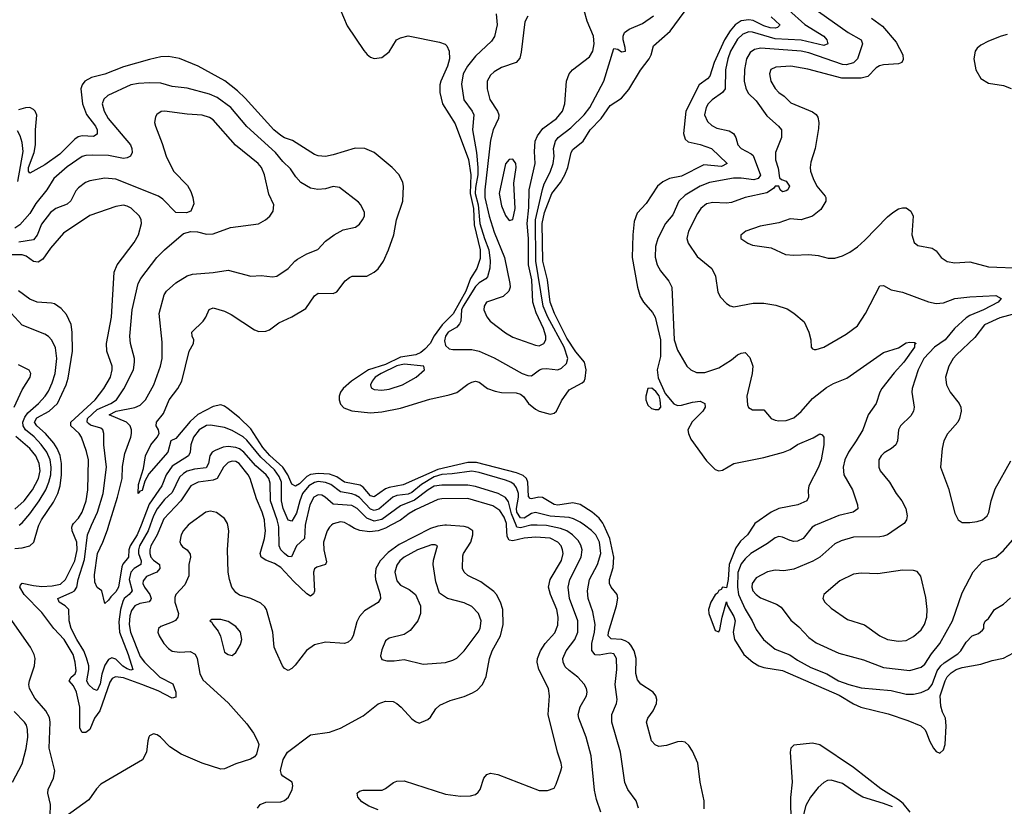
# Model space of a CAD drawing. Header units: inches. Extents: x 1173000 to 1307049, y 522583 to 678455.
# Tile 479 of 617: x 1234176 to 1239435, y 618501 to 622698. Entities that reach past the tile are written whole.
import ezdxf

# ---------------------------------------------------------------- set-up
doc = ezdxf.new("R2010")
doc.units = ezdxf.units.IN
doc.header["$MEASUREMENT"] = 0
doc.layers.add('B2631', color=7, linetype='Continuous')
doc.layers.add('B2632', color=7, linetype='Continuous')

msp = doc.modelspace()

# ---------------------------------------------------------------- linework, layer by layer
at = {"layer": 'B2631', "color": 5}
for points, elevation in [([(1234150, 619875.5), (1234190, 619879.6), (1234230, 619891), (1234251.4, 619910), (1234274.6, 619990), (1234278.9, 620000)], 920), ([(1234932, 620000), (1234911, 619950), (1234876.8, 619890), (1234871, 619870), (1234870.7, 619850), (1234876.9, 619830), (1234890, 619814.3), (1234922.1, 619790), (1234924.9, 619770), (1234908.1, 619750), (1234852.4, 619727.6), (1234836, 619704), (1234834.5, 619690), (1234842.1, 619670), (1234870.9, 619630), (1234878.6, 619610), (1234876.6, 619603.4), (1234867.7, 619592.3), (1234816.8, 619583.2), (1234791.3, 619570), (1234773.9, 619546.1), (1234763.6, 619516.4), (1234760.4, 619470), (1234767.4, 619430), (1234819.6, 619299.6), (1234842.9, 619270), (1234925.3, 619190), (1234993.2, 619153.2), (1235009.6, 619110.4), (1235010, 619083), (1234990, 619076.9), (1234916.3, 619116.3), (1234828.4, 619150), (1234730, 619186.9), (1234688.3, 619191.7), (1234670, 619183.1), (1234657.3, 619162.7), (1234604, 619010), (1234576.2, 618970), (1234550.1, 618910), (1234530, 618894.7), (1234510, 618893.8), (1234497.7, 618917.7), (1234497.8, 619030), (1234479.9, 619110), (1234462.8, 619142.8), (1234439.8, 619170), (1234450.8, 619190), (1234472.9, 619207.1), (1234477.1, 619222.9), (1234472.8, 619270), (1234461.2, 619310), (1234414.1, 619390), (1234358.7, 619450), (1234295.1, 619535.1), (1234199.4, 619630), (1234177.6, 619670), (1234179.6, 619680.4), (1234190, 619691.7), (1234250, 619678.2), (1234294.1, 619674.1), (1234350, 619677), (1234393.3, 619686.7), (1234420.3, 619710), (1234471, 619810), (1234482.2, 619870), (1234481.5, 619910), (1234456.6, 619970), (1234454.3, 619990), (1234458.9, 620000)], 880), ([(1234872.8, 620000), (1234862.4, 619970), (1234816.6, 619890), (1234810.1, 619870), (1234810.3, 619850), (1234824.3, 619810), (1234823.3, 619790), (1234786.7, 619770), (1234769.7, 619750), (1234760.6, 619710), (1234776.8, 619650), (1234760.1, 619630), (1234734.4, 619610), (1234726.1, 619593.9), (1234713.9, 619550), (1234705.4, 619485.4), (1234708.8, 619430), (1234755.1, 619310), (1234779.6, 619230), (1234770, 619226.9), (1234750, 619233.5), (1234727.5, 619247.5), (1234690, 619286.1), (1234667.5, 619292.5), (1234650, 619284.8), (1234630, 619253.3), (1234615, 619205), (1234606.5, 619153.5), (1234590, 619117.8), (1234570, 619125.8), (1234544.2, 619150), (1234534.7, 619170), (1234545.5, 619230), (1234544.9, 619250), (1234533.6, 619293.6), (1234519, 619330), (1234480.5, 619390), (1234450.4, 619450), (1234439.8, 619490), (1234437.7, 619550), (1234418.2, 619570), (1234386.6, 619590), (1234379.7, 619610), (1234457.1, 619642.9), (1234469.4, 619650.6), (1234481.2, 619670), (1234488.4, 619710), (1234522.9, 619817.1), (1234538.2, 619950), (1234560.2, 620000)], 860), ([(1235076.2, 620000), (1235050, 619973.1), (1235037.6, 619950), (1235031.6, 619911.6), (1235036.8, 619896.8), (1235045.5, 619885.5), (1235070, 619869.5), (1235086, 619846), (1235088.2, 619830), (1235079.2, 619790), (1235080.1, 619730), (1235057.9, 619682.1), (1235010.8, 619630), (1235005.4, 619614.6), (1235005.2, 619590), (1235024.4, 619530), (1235020.8, 619510), (1235007.3, 619492.7), (1234990, 619482.3), (1234930, 619460.9), (1234917.4, 619450), (1234914.6, 619430), (1234920.4, 619410), (1234945.4, 619370), (1234970, 619342.9), (1234990, 619328.7), (1235030, 619322.2), (1235086.8, 619326.8), (1235112.3, 619312.3), (1235123.1, 619290), (1235137.8, 619210), (1235154.8, 619174.8), (1235290, 619052.7), (1235390, 618940.9), (1235423.9, 618890), (1235446.3, 618850), (1235452.4, 618830), (1235440.5, 618779.5), (1235430, 618764), (1235408.4, 618751.6), (1235330, 618726.9), (1235270, 618701.1), (1235250, 618698.3), (1235150, 618730.8), (1235038, 618778), (1234978.7, 618818.7), (1234927.3, 618870), (1234910, 618882), (1234890, 618887.6), (1234870, 618877), (1234865.7, 618870), (1234859.6, 618850), (1234853.6, 618790), (1234832.2, 618747.8), (1234610, 618618.7), (1234585.7, 618594.3), (1234545.1, 618534.9), (1234416.8, 618443.2)], 920), ([(1234824, 620000), (1234804.3, 619950), (1234766.3, 619890), (1234759.3, 619870), (1234757.4, 619830), (1234727.3, 619792.7), (1234722, 619778), (1234703.5, 619670), (1234690, 619645.3), (1234661.9, 619618.1), (1234650, 619599.8), (1234630, 619583.6), (1234614, 619650), (1234590, 619667.8), (1234576.9, 619696.9), (1234575.6, 619735.6), (1234592.2, 619850), (1234620.8, 619910), (1234644.7, 619975.3), (1234652.3, 620000)], 840), ([(1236446, 620000), (1236410, 619995.9), (1236370, 619982.1), (1236202.7, 619897.3), (1236144.3, 619855.7), (1236100.7, 619810), (1236078.7, 619770), (1236073.9, 619730), (1236076.1, 619710), (1236102, 619630), (1236102.8, 619610), (1236091.4, 619588.6), (1236016.8, 619543.2), (1235990, 619513.3), (1235975.8, 619484.2), (1235957.8, 619410), (1235946.7, 619390), (1235930, 619376.5), (1235910, 619369), (1235810, 619376.7), (1235750, 619361.4), (1235708.3, 619331.7), (1235646.5, 619253.5), (1235630, 619236), (1235610, 619225.7), (1235590, 619235.1), (1235578.8, 619250), (1235545, 619325), (1235535.9, 619350), (1235527.3, 619430), (1235493.3, 619550), (1235485.1, 619565.1), (1235463.7, 619583.7), (1235411.3, 619610), (1235350, 619626.5), (1235330, 619640.6), (1235309.4, 619670), (1235296.5, 619710), (1235289.9, 619750), (1235286, 619870), (1235293.3, 619970), (1235287.5, 620000)], 920), ([(1235446, 618490), (1235461.2, 618510), (1235490, 618523.1), (1235570, 618524.9), (1235590, 618531.8), (1235611.1, 618550), (1235630.9, 618590), (1235634.2, 618610), (1235630.9, 618630), (1235582.1, 618662.1), (1235574.8, 618670), (1235568.8, 618691.2), (1235583.6, 618750), (1235606, 618790), (1235730, 618881.7), (1235830, 618896.3), (1235890, 618917.5), (1236010, 618984.1), (1236090, 619047.6), (1236130, 619061.9), (1236170, 619059.5), (1236190, 619049.3), (1236213.4, 619030), (1236270, 618967.4), (1236290, 618952.2), (1236310, 618944.9), (1236355.5, 618964.5), (1236370, 618976.3), (1236398.9, 619021.1), (1236420.3, 619039.7), (1236474.7, 619065.3), (1236550, 619087.3), (1236594.1, 619105.9), (1236619, 619121), (1236648.4, 619150), (1236666.9, 619193.1), (1236684.5, 619290), (1236700.2, 619330), (1236743.4, 619410), (1236758.6, 619470), (1236756.5, 619550), (1236744.2, 619590), (1236722.2, 619630), (1236707.4, 619647.4), (1236638.2, 619698.2), (1236570, 619731.4), (1236549.9, 619750), (1236540.6, 619770), (1236542.1, 619837.9), (1236545.8, 619850), (1236586, 619910), (1236596.8, 619950), (1236595.3, 619970), (1236570, 619989), (1236550, 619993.2), (1236456.3, 620000)], 920), ([(1235841.6, 620000), (1235831.1, 619990), (1235819, 619970), (1235799, 619910), (1235800.5, 619870), (1235814.4, 619805.6), (1235808.4, 619790), (1235763.6, 619776.4), (1235750, 619767), (1235744.3, 619750), (1235750.6, 619649.4), (1235745.4, 619634.6), (1235730, 619621.5), (1235710, 619634.9), (1235640.2, 619700.2), (1235570, 619774.9), (1235536.7, 619796.7), (1235490, 619814.6), (1235466.4, 619830), (1235459.6, 619850), (1235483.7, 619930), (1235488.7, 619970), (1235485.6, 620000)], 880), ([(1235701.4, 620000), (1235696.4, 619930), (1235655.1, 619890), (1235628.5, 619831.5), (1235610, 619834.1), (1235590, 619849.1), (1235571.3, 619870), (1235561.5, 619890), (1235559.5, 619990), (1235557.6, 620000)], 860), ([(1236158.7, 620000), (1236130, 619985.1), (1236089.9, 619969.9), (1236044.4, 619964.4), (1235991.8, 619971.8), (1235963.4, 619983.4), (1235935.6, 620000)], 880), ([(1236090, 618481.3), (1236040.7, 618500.7), (1236003.6, 618523.6), (1235981.3, 618550), (1235979.2, 618570), (1235990, 618581.6), (1236010, 618586.5), (1236112.5, 618587.5), (1236130, 618595.2), (1236172.7, 618627.3), (1236190, 618634), (1236230, 618636.6), (1236450, 618564.8), (1236530, 618555), (1236583.5, 618556.5), (1236610, 618564.1), (1236624.8, 618575.2), (1236635.6, 618590), (1236654.8, 618650), (1236670, 618671), (1236690, 618678.2), (1236730, 618670.2), (1236950, 618584.4), (1236995.5, 618584.5), (1237030, 618598), (1237041.5, 618618.5), (1237065.6, 618690), (1237070.7, 618710), (1237068.7, 618730), (1237047.8, 618790), (1236999.1, 618990), (1237005.7, 619090), (1237000.3, 619130), (1236947.8, 619230), (1236939.2, 619270), (1236941.6, 619290), (1236957, 619330), (1236982.9, 619370), (1237033.7, 619426.3), (1237050, 619468), (1237052.3, 619510), (1237045.1, 619550), (1237010.4, 619630), (1237000.7, 619670), (1237008.8, 619711.2), (1237070, 619813.1), (1237078.6, 619850), (1237075.7, 619870), (1237067.1, 619890), (1237050.5, 619910), (1237010, 619930.6), (1236930, 619937.2), (1236870, 619930.6), (1236810, 619917.5), (1236790, 619920.9), (1236779.6, 619939.6), (1236776.3, 620000)], 880), ([(1236905.6, 620000), (1236850, 619987.2), (1236830.5, 619990.5), (1236826.7, 620000)], 860), ([(1237279.8, 618470), (1237256.5, 618536.5), (1237246.1, 618586.1), (1237228.1, 618770), (1237200.7, 618870), (1237161.8, 618970), (1237159.4, 618990), (1237168.6, 619031.4), (1237202.5, 619090), (1237206, 619110), (1237202.8, 619130), (1237190, 619152.6), (1237156.8, 619190), (1237110, 619224.6), (1237090, 619245.6), (1237078.4, 619270), (1237076.1, 619290), (1237094.9, 619330), (1237141, 619390), (1237156.2, 619430), (1237156, 619490), (1237113.2, 619610), (1237105.4, 619670), (1237114.4, 619710), (1237175.2, 619830), (1237179.3, 619870), (1237173.5, 619893.5), (1237159.2, 619919.2), (1237129.2, 619950), (1237097.8, 619970), (1237063.6, 619983.6), (1236990, 619998.3), (1236940.2, 620000)], 860), ([(1237481.5, 618490), (1237467.6, 618530), (1237423.1, 618590), (1237407.4, 618627.4), (1237384, 618790), (1237339, 618950), (1237338.4, 618990), (1237364.1, 619050), (1237367.1, 619070), (1237356.3, 619150), (1237365.4, 619230), (1237363.8, 619290), (1237350, 619313.3), (1237330, 619318.3), (1237270, 619306.5), (1237250, 619309.1), (1237232.1, 619332.1), (1237231.6, 619370), (1237246.2, 619430), (1237250.3, 619470.3), (1237237.6, 619537.6), (1237212.5, 619610), (1237208.3, 619650), (1237218.3, 619710), (1237261.7, 619790), (1237278.9, 619850), (1237272.5, 619910), (1237252.5, 619950), (1237230, 619973.2), (1237192.5, 620000)], 840), ([(1237832.4, 618487.6), (1237831.9, 618530), (1237809.4, 618629.4), (1237797.2, 618730), (1237770, 618794.3), (1237750, 618824.4), (1237730, 618842), (1237710, 618847), (1237690, 618844.8), (1237630, 618825.2), (1237590, 618820.3), (1237569.1, 618829.1), (1237550.9, 618850), (1237523.1, 618950), (1237531.1, 618970), (1237559.8, 619010), (1237577.2, 619050), (1237578.8, 619070), (1237574.2, 619090), (1237559.8, 619110), (1237492.6, 619152.6), (1237475.2, 619175.2), (1237467.3, 619210), (1237468, 619290), (1237457, 619330), (1237440.2, 619360.2), (1237430, 619372.2), (1237410, 619384.1), (1237389.3, 619390.7), (1237335.1, 619395.1), (1237319.4, 619410), (1237320.7, 619430), (1237362.9, 619570), (1237370.7, 619610.7), (1237366.9, 619630), (1237334.5, 619670), (1237326.3, 619690), (1237326.4, 619710), (1237345.1, 619774.9), (1237349.3, 619830), (1237328.6, 619930), (1237296.3, 620000)], 820), ([(1238096, 620000), (1238062.7, 619950), (1238025.3, 619914.7), (1238000.7, 619879.3), (1237965.1, 619790), (1237959.8, 619710), (1237950, 619666), (1237930, 619669.3), (1237923.2, 619656.8), (1237910, 619652.5), (1237902.1, 619637.9), (1237890, 619628.6), (1237866.9, 619590), (1237854.2, 619550), (1237856.5, 619530), (1237890, 619438.8), (1237910, 619431.3), (1237915.6, 619444.4), (1237927, 619510), (1237950, 619591), (1237953.7, 619573.7), (1237990, 619513.7), (1237997.6, 619490), (1237986.5, 619430), (1237993.2, 619390), (1238042.6, 619310), (1238091.9, 619270), (1238124, 619250), (1238150, 619241.4), (1238250, 619224.4), (1238553.2, 619093.2), (1238630, 619047.5), (1238668, 619030), (1238814.5, 618994.5), (1238919.3, 618959.3), (1238988.2, 618930), (1239010.2, 618910.2), (1239017.6, 618897.6), (1239035.2, 618850), (1239056.5, 618810), (1239070, 618792.4), (1239090, 618783.7), (1239110, 618802), (1239118.4, 618830), (1239124.5, 618930), (1239120.7, 618970), (1239103.7, 619003.7), (1239095.2, 619035.2), (1239092.6, 619090), (1239119.3, 619170), (1239130, 619190.6), (1239150, 619212.7), (1239178, 619230), (1239210, 619241.5), (1239310, 619259.5), (1239370, 619278.5), (1239430, 619291), (1239510, 619333.7)], 820), ([(1238426.1, 620000), (1238409.1, 619990), (1238359.5, 619930), (1238330, 619916.1), (1238310, 619914), (1238290, 619918.2), (1238250, 619937.4), (1238230, 619939.8), (1238210, 619933.6), (1238170, 619903.1), (1238080.7, 619850), (1238050, 619821.4), (1238030, 619794.3), (1238012.2, 619747.8), (1238009.2, 619669.2), (1238014.8, 619630), (1238050, 619551.9), (1238087.9, 619490), (1238110, 619443.6), (1238149.3, 619390), (1238210, 619339), (1238288.8, 619308.8), (1238330, 619279.7), (1238400.7, 619240.7), (1238487, 619207), (1238548.2, 619170), (1238604.9, 619150), (1238670, 619132.1), (1238830, 619119.2), (1238910, 619098.5), (1238950, 619099.4), (1238990, 619107.8), (1239030, 619126.3), (1239050, 619150.2), (1239076.6, 619223.4), (1239095.4, 619250), (1239113.4, 619266.6), (1239186.3, 619313.7), (1239202.3, 619330), (1239230, 619376.5), (1239263.5, 619410), (1239296.5, 619423.5), (1239318.8, 619441.2), (1239325.1, 619450), (1239325, 619470), (1239331.8, 619488.2), (1239350, 619503.6), (1239381.4, 619550), (1239430, 619579.6), (1239467.3, 619612.7)], 840), ([(1238885.4, 620000), (1238810.5, 619950), (1238790, 619942.7), (1238770, 619938.7), (1238630, 619936.8), (1238562.5, 619917.5), (1238530, 619902), (1238450, 619830.6), (1238411.2, 619808.8), (1238310, 619765.5), (1238257.6, 619757.6), (1238210, 619760.2), (1238170, 619752.6), (1238110, 619719.8), (1238087.2, 619690), (1238085.5, 619670), (1238090.9, 619650.9), (1238109.1, 619630), (1238133.1, 619613.1), (1238218.6, 619578.6), (1238243.7, 619563.7), (1238294.4, 619494.4), (1238337.7, 619457.7), (1238390, 619402), (1238430, 619372.7), (1238550, 619317.3), (1238681.8, 619281.8), (1238790, 619241.3), (1238930, 619225.3), (1238990, 619242.7), (1239010, 619259.4), (1239045.3, 619314.7), (1239090.3, 619369.7), (1239158.1, 619490), (1239210, 619640.5), (1239268, 619752), (1239315.5, 619804.5), (1239330, 619812.7), (1239390, 619830.2), (1239430, 619864.9), (1239502.8, 619950)], 860), ([(1234338.6, 618450), (1234340.6, 618510), (1234326.8, 618570), (1234327.6, 618590), (1234356.3, 618650), (1234363.9, 618690), (1234333.9, 618810), (1234339.2, 618950), (1234334.6, 618974.6), (1234316.5, 619010), (1234257.3, 619077.3), (1234228.1, 619130), (1234224.7, 619150), (1234228.2, 619170), (1234255.3, 619250), (1234257.9, 619290), (1234253.4, 619310), (1234234, 619350), (1234099.9, 619539.9)], 920), ([(1234138.5, 618630), (1234190, 618727.7), (1234211.4, 618808.6), (1234219.3, 618870), (1234218.6, 618910), (1234212.7, 618932.7), (1234201.8, 618950), (1234147, 619007)], 940), ([(1238932.4, 618470), (1238894.7, 618514.7), (1238870, 618535.7), (1238774.4, 618594.4), (1238630, 618707.1), (1238450, 618829), (1238410, 618837.4), (1238310, 618826), (1238294, 618810), (1238290.2, 618790), (1238301.3, 618630), (1238293.1, 618546.9), (1238294.1, 618410)], 820), ([(1238836.9, 618496.9), (1238790, 618515.9), (1238678.2, 618550), (1238642.9, 618570), (1238570, 618623), (1238510, 618640.7), (1238490, 618638.4), (1238470, 618627.7), (1238439.8, 618600.2), (1238399, 618550), (1238375.3, 618504.7), (1238361, 618450)], 840)]:
    msp.add_lwpolyline(points, dxfattribs=dict(at, elevation=elevation))
for points, elevation in [([(1236395.8, 619895.8), (1236375.2, 619895.2), (1236301.1, 619870), (1236230, 619829.9), (1236206, 619810), (1236190, 619788.2), (1236179.4, 619750), (1236190, 619704.4), (1236210, 619681.1), (1236256.9, 619656.9), (1236290.6, 619630), (1236316.3, 619570), (1236316.4, 619530), (1236301.6, 619490), (1236262, 619438), (1236230, 619417.6), (1236150, 619397.6), (1236130, 619382.7), (1236110, 619335.3), (1236103.8, 619303.8), (1236110, 619284.7), (1236137.3, 619277.3), (1236176.8, 619276.8), (1236230, 619284.4), (1236330, 619258.4), (1236450, 619268), (1236490, 619279.6), (1236510, 619291.4), (1236549.8, 619330), (1236625, 619430), (1236635.6, 619450), (1236639.9, 619490), (1236626.3, 619530), (1236590, 619567), (1236550, 619587), (1236461.2, 619610), (1236417.2, 619637.2), (1236398.4, 619698.4), (1236383.4, 619790), (1236385.2, 619814.8), (1236406.6, 619890)], 940), ([(1238890, 619761), (1238759.1, 619740.9), (1238670, 619744.6), (1238630, 619739.3), (1238556.4, 619703.6), (1238470.5, 619630), (1238465.3, 619610), (1238475.8, 619590), (1238510, 619558), (1238596.9, 619496.9), (1238688.2, 619468.2), (1238769.4, 619409.4), (1238810, 619391.3), (1238870, 619382.6), (1238910, 619385.2), (1238950, 619406), (1238990, 619441.5), (1239008, 619470), (1239020.2, 619510), (1239023.4, 619550), (1239015.6, 619615.6), (1238988.2, 619728.2), (1238970, 619753.3), (1238950, 619759.7)], 880), ([(1235202, 619498), (1235192, 619490), (1235202.8, 619482.8), (1235207.3, 619470), (1235235.9, 619435.9), (1235247.7, 619407.7), (1235270, 619322.8), (1235290, 619310.8), (1235310, 619306), (1235330, 619321), (1235356.1, 619363.9), (1235362.6, 619390), (1235354.8, 619430), (1235330, 619460.5), (1235290, 619486.3), (1235250, 619497.6)], 940)]:
    msp.add_lwpolyline(points, close=True, dxfattribs=dict(at, elevation=elevation))
at = {"layer": 'B2632', "color": 5}
for points, elevation in [([(1235865.5, 622805.5), (1235925.5, 622665.5), (1236013.9, 622533.9), (1236032.6, 622512.6), (1236050, 622499), (1236070, 622491.9), (1236110, 622496.1), (1236150, 622527.2), (1236188.7, 622591.3), (1236210, 622602.1), (1236250, 622612.6), (1236418.4, 622578.4), (1236448, 622568), (1236457.8, 622557.8), (1236469.4, 622529.4), (1236471.2, 622490), (1236461.6, 622450), (1236425, 622370), (1236419.6, 622350), (1236419.6, 622310), (1236434.4, 622250), (1236501.6, 622141.6), (1236572.9, 621952.9), (1236586.3, 621870), (1236581.6, 621770), (1236599.6, 621690), (1236602.9, 621602.9), (1236634.8, 621470), (1236635.5, 621424.5), (1236616.6, 621370), (1236583.2, 621316.8), (1236558.3, 621250), (1236491.6, 621128.4), (1236432.4, 621070), (1236388.8, 621011.2), (1236368.5, 620970), (1236340, 620940), (1236317.8, 620922.2), (1236291.1, 620908.9), (1236210, 620896.9), (1236130, 620858.1), (1236038.7, 620830), (1235948.1, 620770), (1235904, 620730), (1235890, 620709.8), (1235883.1, 620690), (1235882.3, 620670), (1235890, 620645.8), (1235906.9, 620626.9), (1235950, 620610.6), (1236050, 620599.9), (1236110, 620606), (1236210, 620625.2), (1236366.4, 620673.6), (1236470, 620695.5), (1236510.9, 620709.1), (1236570, 620753.5), (1236590, 620764.6), (1236610, 620768.5), (1236630, 620763.2), (1236674.9, 620730), (1236715.1, 620715.1), (1236750, 620709.1), (1236827.8, 620707.8), (1236850, 620700.7), (1236866.9, 620686.9), (1236894, 620650), (1236930, 620619.2), (1236950, 620608.5), (1237010, 620593.1), (1237030, 620597.6), (1237043.4, 620610), (1237070, 620665), (1237110, 620723.5), (1237179.6, 620760.4), (1237190.8, 620769.2), (1237196.9, 620783.1), (1237201.6, 620830), (1237192.2, 620870), (1237145.7, 620925.7), (1237098.8, 620998.8), (1237031.5, 621130), (1237008.5, 621190), (1236994.5, 621310), (1236969.3, 621410), (1236966.6, 621610), (1236978.5, 621670), (1237017.8, 621770), (1237064.8, 621830), (1237086.7, 621870), (1237102.9, 621910), (1237122, 621990), (1237130, 622005), (1237185.9, 622050), (1237222.1, 622110), (1237281.5, 622170), (1237330, 622240.2), (1237390, 622279.5), (1237430, 622326.5), (1237491.5, 622428.5), (1237537, 622490), (1237547.8, 622510), (1237561.6, 622558.4), (1237650, 622637.1), (1237750, 622772.8)], 820), ([(1236721.3, 622730), (1236725.8, 622670), (1236712.3, 622607.7), (1236696.4, 622583.6), (1236610, 622503.5), (1236567.2, 622450), (1236544.3, 622410), (1236534.9, 622354.9), (1236548.8, 622270), (1236592.8, 622210), (1236601.9, 622190), (1236593.9, 622110), (1236616.4, 621990), (1236623.2, 621910), (1236623.2, 621870), (1236610, 621803.1), (1236609, 621770), (1236625.1, 621710), (1236633.5, 621610), (1236658.2, 621530), (1236682.4, 621470), (1236689.4, 621410.6), (1236687.5, 621372.5), (1236674.2, 621325.8), (1236665.5, 621314.5), (1236630, 621294), (1236610, 621273.5), (1236545.2, 621170), (1236536.4, 621150), (1236532.5, 621090), (1236525.7, 621074.3), (1236510, 621057.7), (1236465, 621030), (1236450.7, 621010), (1236444.4, 620984.4), (1236450, 620960.3), (1236470, 620942.6), (1236490, 620938.3), (1236590, 620938.4), (1236630, 620929.3), (1236710, 620893.5), (1236859.5, 620810), (1236890, 620799.3), (1236910, 620797.7), (1236951.6, 620830), (1236965.8, 620834.2), (1236990, 620836.4), (1237050, 620830.1), (1237070, 620837.8), (1237096.3, 620863.7), (1237102.7, 620890), (1237083.7, 620950), (1236996.2, 621110), (1236971.3, 621170), (1236933.1, 621410), (1236930.8, 621630), (1236967.5, 621792.5), (1236977.9, 621822.1), (1237010, 621884.4), (1237025.8, 621930), (1237031.3, 621970), (1237027.5, 622010), (1237037.1, 622050), (1237051.4, 622070), (1237119.5, 622120.5), (1237190, 622190.1), (1237220.7, 622230), (1237296.6, 622370), (1237350, 622544.4), (1237370, 622540.3), (1237390, 622526.3), (1237410.6, 622529.4), (1237409.6, 622550), (1237398.2, 622590), (1237398.7, 622610), (1237406.9, 622630), (1237431.9, 622648.1), (1237501.9, 622678.1), (1237561.6, 622718.4)], 840), ([(1236890, 622717.6), (1236873.9, 622686.1), (1236854.8, 622525.2), (1236846.5, 622493.5), (1236828.2, 622470), (1236750, 622443.7), (1236710, 622420.2), (1236690, 622402.3), (1236673.5, 622370), (1236673.5, 622330), (1236687.1, 622272.9), (1236727, 622210), (1236734.2, 622190), (1236734, 622170), (1236704.4, 622110), (1236690, 622056), (1236660.6, 621790), (1236660.2, 621750), (1236683.6, 621650), (1236710, 621564.4), (1236765.5, 621430), (1236794.6, 621290), (1236795, 621270), (1236787.7, 621250), (1236758.1, 621221.9), (1236668.8, 621190), (1236656, 621170), (1236655.2, 621150), (1236670, 621112.7), (1236688.9, 621090), (1236770, 621026.5), (1236810, 621004.6), (1236930, 620960.7), (1236950, 620957.7), (1236975.8, 620970), (1236985.6, 620990), (1236985.6, 621010), (1236973.1, 621050), (1236933.8, 621133.8), (1236916.4, 621190), (1236910.9, 621310), (1236893.8, 621390), (1236893.7, 621530), (1236887.1, 621610), (1236895.4, 621695.4), (1236897.4, 621790), (1236928.3, 621930), (1236924.8, 621995.2), (1236929.3, 622050), (1236941.9, 622078.1), (1236970, 622118.3), (1237043.6, 622170), (1237075.5, 622210), (1237087.4, 622250), (1237097.2, 622370), (1237111.4, 622410), (1237129, 622431), (1237219.4, 622500.6), (1237237.5, 622530), (1237244.7, 622570), (1237240.2, 622610), (1237206.6, 622690), (1237190, 622747.8)], 860), ([(1238190, 622713.5), (1238235, 622670), (1238233.5, 622666.5), (1238222.9, 622657.1), (1238210, 622653.8), (1238184.7, 622655.3), (1238150, 622665.2), (1238093, 622693), (1238070, 622698.1), (1238030, 622692.4), (1237997.5, 622670), (1237970, 622637.9), (1237939.9, 622590), (1237884.1, 622470), (1237862.4, 622397.6), (1237850, 622382.3), (1237805, 622350), (1237733.3, 622210), (1237721.6, 622090), (1237730, 622060.3), (1237746.3, 622046.3), (1237810, 622032.2), (1237870.1, 622010.1), (1237955.2, 621930), (1237925, 621915), (1237830, 621924.5), (1237710, 621863.2), (1237646.7, 621850), (1237610, 621833.7), (1237581.5, 621810), (1237522.4, 621717.6), (1237473.5, 621666.5), (1237458, 621622), (1237450.1, 621549.9), (1237447.6, 621430), (1237474.8, 621270), (1237490, 621221.1), (1237506.8, 621190), (1237555, 621135), (1237570, 621110.3), (1237598.2, 620990), (1237598.6, 620901.4), (1237581.3, 620830), (1237586.2, 620786.2), (1237623.6, 620703.6), (1237670, 620649), (1237690, 620640.2), (1237710, 620641.4), (1237770, 620657.1), (1237810, 620661.7), (1237835.5, 620650), (1237837.1, 620630), (1237824.9, 620610), (1237768.3, 620551.7), (1237745.2, 620510), (1237747.4, 620490), (1237760.2, 620460.2), (1237843.9, 620343.9), (1237890, 620298), (1237910, 620290.2), (1237930, 620294.5), (1237990, 620330.2), (1238150, 620361.4), (1238255.6, 620390), (1238290, 620405.4), (1238330, 620431), (1238414, 620466), (1238450, 620488.2), (1238462, 620482), (1238470.2, 620470.2), (1238471.1, 620430), (1238457.1, 620350), (1238442, 620310), (1238390.3, 620210), (1238386.2, 620186.2), (1238388, 620150), (1238379.1, 620130), (1238331, 620110), (1238230, 620089.8), (1238190, 620069.8), (1238102.6, 620010), (1238096, 620000)], 820), ([(1238281.2, 622750), (1238370, 622672.2), (1238470.2, 622610), (1238487.1, 622590), (1238491.5, 622570), (1238470, 622559.9), (1238350, 622588.2), (1238210, 622595.6), (1238090, 622630.9), (1238070, 622633.1), (1238038.7, 622621.3), (1238010, 622594), (1237971.7, 622530), (1237957.2, 622490), (1237946.1, 622430), (1237943.2, 622330), (1237930, 622308.8), (1237874.3, 622270), (1237853.4, 622250), (1237841.4, 622230), (1237834.2, 622190), (1237850, 622155.2), (1237872.9, 622132.9), (1237900, 622120), (1237965.2, 622105.2), (1237989.1, 622090), (1238000.2, 622070), (1238011.8, 622030), (1238028.3, 622010), (1238082.8, 621982.8), (1238093.1, 621973.1), (1238131.8, 621868.2), (1238120.8, 621850), (1238096.6, 621843.4), (1238030, 621852.5), (1237987.9, 621852.1), (1237860.3, 621830), (1237810, 621809.9), (1237730, 621762.5), (1237696.8, 621730), (1237663.5, 621656.5), (1237624.6, 621610), (1237583.7, 621530), (1237572.3, 621487.7), (1237570.1, 621430.1), (1237580.5, 621390), (1237597.9, 621357.9), (1237643.2, 621303.2), (1237659.3, 621270), (1237671.8, 620990), (1237690, 620935.3), (1237739.6, 620850), (1237759.5, 620830), (1237790, 620815.2), (1237834.6, 620814.6), (1237910, 620840.7), (1237977, 620883), (1238010, 620910.2), (1238030, 620919.5), (1238050, 620921.3), (1238075.9, 620895.9), (1238091.3, 620850), (1238088.2, 620810), (1238060.2, 620690), (1238062.5, 620642.5), (1238069, 620629), (1238090, 620617), (1238150, 620617), (1238190, 620570.3), (1238210, 620561.1), (1238230, 620556.9), (1238270, 620559), (1238310, 620574.3), (1238350, 620607.4), (1238410, 620676.1), (1238485.3, 620734.7), (1238523, 620757), (1238594.3, 620785.7), (1238790, 620921.5), (1238870, 620946.7), (1238910, 620973.6), (1238930, 620976.9), (1238954.9, 620974.9), (1238964, 620970), (1238955.6, 620964.4), (1238954.4, 620950), (1238897.8, 620870), (1238846.1, 620813.9), (1238780.1, 620730), (1238769.5, 620710), (1238751, 620650), (1238707.8, 620590), (1238678.5, 620510), (1238644.1, 620450), (1238601.9, 620390), (1238583, 620350), (1238574.2, 620310), (1238578.2, 620270), (1238623.2, 620190), (1238650.2, 620110), (1238652, 620088), (1238628, 620070), (1238550, 620051.6), (1238434.9, 620005.1), (1238426.1, 620000)], 840), ([(1238442.7, 622742.7), (1238601.1, 622630), (1238670.2, 622590), (1238677.2, 622570), (1238650.1, 622490), (1238630, 622467.7), (1238590, 622457.9), (1238570, 622458.7), (1238390, 622521.6), (1238350, 622530.3), (1238134.6, 622545.4), (1238100.9, 622539.1), (1238076.4, 622523.6), (1238057.2, 622490), (1238046.8, 622433.2), (1238045.2, 622370), (1238053.6, 622333.6), (1238066, 622306), (1238110, 622264.5), (1238165.7, 622185.7), (1238227.7, 622130), (1238243.9, 622110), (1238244.4, 622070), (1238213, 621990), (1238212.4, 621950), (1238226.5, 621906.5), (1238234.6, 621854.6), (1238244.7, 621844.7), (1238270, 621837.3), (1238287.4, 621810), (1238278.9, 621790), (1238270, 621784.1), (1238250, 621780.4), (1238236.9, 621790), (1238229.5, 621809.5), (1238210, 621809.7), (1238202.6, 621797.4), (1238166, 621774), (1238050.6, 621750), (1237977.9, 621722.1), (1237950, 621718.7), (1237877.3, 621722.7), (1237844.8, 621715.2), (1237814.2, 621690), (1237796.2, 621663.8), (1237748.3, 621570), (1237739.5, 621530), (1237746, 621506), (1237793.7, 621433.7), (1237872.6, 621370), (1237891.4, 621330), (1237904.4, 621244.4), (1237918, 621218), (1237950, 621182.8), (1237970, 621170.6), (1237990, 621166.4), (1238094.1, 621185.9), (1238150, 621186), (1238214, 621174), (1238274.7, 621154.7), (1238310, 621132.7), (1238365.3, 621085.3), (1238390.8, 621030), (1238400.7, 620990), (1238402.8, 620950), (1238410, 620941), (1238418.8, 620938.8), (1238430, 620937.3), (1238470, 620950.7), (1238590, 621019.5), (1238650, 621065.3), (1238693.3, 621130), (1238770, 621277.1), (1238790, 621280.3), (1238830, 621257.3), (1238890, 621244), (1239030, 621192.8), (1239070, 621183.2), (1239110, 621187.7), (1239170, 621210.2), (1239250, 621218.5), (1239390, 621226.6), (1239416.9, 621210), (1239402.6, 621190), (1239323.5, 621150), (1239250, 621120.3), (1239230, 621107.2), (1239169.1, 621050), (1239118.6, 620990), (1239062.6, 620950), (1239005, 620890), (1238975.3, 620830), (1238942.4, 620730), (1238940.2, 620710), (1238953.4, 620630), (1238950.2, 620610), (1238935.4, 620584.6), (1238879.6, 620530), (1238870.2, 620510), (1238864.4, 620450), (1238855.6, 620430), (1238832.2, 620410), (1238793.1, 620386.9), (1238776, 620370), (1238764.4, 620350), (1238763.6, 620310), (1238771.7, 620290), (1238822, 620230), (1238856.5, 620170), (1238887.9, 620130), (1238907.9, 620090), (1238915.8, 620050), (1238912.7, 620030), (1238900.3, 620010), (1238885.4, 620000)], 860), ([(1238726.1, 622706.1), (1238783.8, 622663.8), (1238857.6, 622577.6), (1238891.9, 622510), (1238894.7, 622485.3), (1238887.4, 622470), (1238870, 622461.9), (1238790, 622457.4), (1238767.9, 622452.1), (1238750, 622440.4), (1238704.8, 622395.2), (1238670, 622385.6), (1238566.5, 622386.5), (1238385.9, 622434.1), (1238295.3, 622450), (1238215.1, 622444.9), (1238187.9, 622432.1), (1238180.8, 622410), (1238188.1, 622370), (1238210.8, 622330.8), (1238230, 622310.2), (1238258.3, 622290), (1238294.1, 622254.1), (1238410, 622206.9), (1238430, 622192.9), (1238438.1, 622178.1), (1238444.1, 622150), (1238442, 622118), (1238425.2, 622010), (1238401.4, 621938.6), (1238396.9, 621910), (1238399.3, 621890), (1238413.8, 621850), (1238434, 621810), (1238477.3, 621757.3), (1238481.3, 621750), (1238480.7, 621730), (1238455.4, 621684.6), (1238410, 621649.8), (1238350, 621630.9), (1238290, 621635.1), (1238230, 621613.8), (1238130, 621596.4), (1238054, 621570), (1238027.5, 621547.5), (1238027.3, 621530), (1238064.8, 621504.8), (1238090, 621494.9), (1238190, 621480.3), (1238265.9, 621445.9), (1238310, 621441.5), (1238390, 621444.9), (1238439.6, 621439.6), (1238494.2, 621425.8), (1238530, 621425.5), (1238570, 621437.3), (1238610, 621458), (1238650, 621485.7), (1238690, 621521.5), (1238810, 621646.3), (1238839.6, 621670), (1238870, 621688.9), (1238890, 621694.9), (1238910, 621693.7), (1238935.8, 621675.8), (1238947, 621650), (1238941.5, 621550), (1238953, 621510), (1238973.5, 621493.5), (1239050, 621479.3), (1239070, 621465.5), (1239097.1, 621430), (1239130, 621407.2), (1239170, 621400.3), (1239250, 621406.3), (1239350, 621379.7), (1239530, 621371.4)], 880), ([(1239450, 622618.4), (1239417.1, 622610), (1239350, 622582.8), (1239310, 622562.3), (1239290, 622546), (1239278.3, 622530), (1239271.4, 622490), (1239282.3, 622430), (1239310, 622384.4), (1239350, 622358.9), (1239430, 622347.1), (1239470.8, 622330.8)], 920), ([(1237296.3, 620000), (1237291.1, 620011.1), (1237270, 620037.3), (1237233.5, 620070), (1237170, 620111.6), (1237130, 620119.7), (1237050, 620107.2), (1237030, 620111.7), (1236967.6, 620147.6), (1236949.1, 620150.9), (1236910, 620140.7), (1236902.5, 620142.5), (1236892.9, 620152.9), (1236890.2, 620230.2), (1236882.2, 620250), (1236865.7, 620265.7), (1236830, 620280.6), (1236615.9, 620335.9), (1236570, 620335.1), (1236410, 620297.8), (1236224.5, 620215.5), (1236150, 620202.4), (1236130, 620194.9), (1236070, 620152.8), (1236050, 620157.7), (1236010, 620203), (1235994.3, 620214.3), (1235910, 620229.7), (1235870, 620258.8), (1235830, 620273.3), (1235770, 620276.5), (1235729.4, 620270.6), (1235710, 620261.3), (1235670, 620222.1), (1235649.4, 620209.4), (1235630, 620220.3), (1235607.4, 620270), (1235581.8, 620310), (1235512.6, 620372.6), (1235474.8, 620414.8), (1235410, 620515.1), (1235350, 620573.2), (1235290, 620621.5), (1235270, 620635.7), (1235250, 620642.4), (1235210, 620633.8), (1235128.2, 620591.8), (1235085.7, 620554.3), (1235010, 620463), (1234983.2, 620450), (1234967.8, 620390), (1234865.3, 620274.7), (1234845.1, 620234.9), (1234830, 620185.1), (1234818, 620182), (1234809.5, 620169.5), (1234810, 620218), (1234836.9, 620303.1), (1234848.6, 620370), (1234876.3, 620430), (1234909.8, 620470), (1234920.3, 620490), (1234917.3, 620510), (1234905.4, 620530), (1234906.6, 620550), (1234943.9, 620596.1), (1234975.2, 620670), (1235019.9, 620730), (1235041.6, 620770), (1235081.9, 620930), (1235104.8, 620970), (1235106.6, 620990), (1235097, 621010), (1235094.6, 621030), (1235155.4, 621090), (1235169.9, 621110), (1235188, 621152), (1235210, 621159.7), (1235270, 621142.8), (1235304.9, 621124.9), (1235430, 621043.7), (1235453.4, 621033.4), (1235490, 621035.6), (1235510, 621042.7), (1235560.2, 621079.8), (1235630, 621112.3), (1235703.8, 621156.2), (1235750, 621224.6), (1235770, 621238.3), (1235850, 621237), (1235870, 621246.7), (1235914.9, 621305.1), (1235937, 621323), (1235950.8, 621329.2), (1236030, 621330.3), (1236070, 621350.2), (1236090.5, 621369.5), (1236118.9, 621410), (1236145.8, 621470), (1236174, 621550), (1236189, 621630), (1236222.2, 621730), (1236225.7, 621810), (1236222, 621830), (1236202.9, 621870), (1236165.3, 621910), (1236068.3, 621990), (1236019.8, 622010), (1235967.1, 622012.9), (1235850, 621976.8), (1235810, 621968.9), (1235770, 621971.7), (1235750, 621979.3), (1235633.6, 622053.6), (1235590, 622068.4), (1235570, 622080.4), (1235532.5, 622110), (1235379.8, 622279.8), (1235339.3, 622319.3), (1235271.7, 622371.7), (1235130, 622451), (1235030, 622490.8), (1234970, 622501), (1234930, 622499.1), (1234870, 622485.5), (1234730, 622446.6), (1234630, 622407.8), (1234559.3, 622390), (1234524.8, 622370), (1234509.6, 622350), (1234503, 622330), (1234510.9, 622250), (1234532.5, 622192.5), (1234580.1, 622130), (1234589.5, 622110), (1234590, 622087.3), (1234570, 622075.6), (1234510, 622078), (1234487.8, 622072.2), (1234470, 622061.2), (1234390, 621981.3), (1234310, 621923.9), (1234230, 621879.8), (1234223.7, 621890), (1234223.3, 621910), (1234253.3, 621990), (1234260.9, 622030), (1234260.1, 622110), (1234268.1, 622188.1), (1234259.5, 622210), (1234250, 622219.1), (1234230, 622228.7), (1234207.8, 622227.8), (1234170, 622216.8)], 820), ([(1234652.3, 620000), (1234698.1, 620150), (1234722.6, 620250), (1234725.9, 620314.1), (1234737.1, 620382.9), (1234769.8, 620470), (1234773.3, 620490), (1234773.3, 620510), (1234765.9, 620530), (1234745.9, 620550), (1234653.5, 620590), (1234690.8, 620610), (1234791.6, 620628.4), (1234819, 620641), (1234848, 620670), (1234892.6, 620750), (1234928.4, 620850), (1234937, 620890), (1234937.6, 620977.6), (1234921.4, 621130), (1234947.6, 621230), (1234959.4, 621250), (1235010, 621293.5), (1235070, 621331.3), (1235099.4, 621340.6), (1235210, 621349.3), (1235290, 621360.8), (1235410, 621328.8), (1235466.3, 621333.7), (1235526.4, 621326.4), (1235550, 621330.3), (1235609.8, 621370.2), (1235645.1, 621410), (1235659.7, 621420.3), (1235710, 621449.1), (1235767.7, 621472.3), (1235810, 621517.1), (1235856, 621550), (1235903.5, 621576.5), (1235970, 621590.3), (1235990, 621607.4), (1236006.3, 621630), (1236016.9, 621650), (1236016.9, 621670), (1235998.4, 621710), (1235984.9, 621724.9), (1235883.5, 621803.5), (1235850, 621808.6), (1235810, 621795.3), (1235768.1, 621791.9), (1235730, 621798.4), (1235677.3, 621830), (1235650, 621859.1), (1235622.7, 621902.7), (1235581.3, 621941.3), (1235542.9, 621990), (1235388.9, 622128.9), (1235303.4, 622230), (1235230, 622283.2), (1235190, 622300.9), (1235070, 622332.7), (1234990, 622340.8), (1234930, 622360.2), (1234870, 622362), (1234810, 622358.1), (1234769.7, 622349.7), (1234646.7, 622293.3), (1234625.6, 622274.4), (1234617.1, 622250), (1234627.2, 622210), (1234648.4, 622170), (1234767, 622030), (1234775, 622010), (1234776.3, 621990), (1234768.7, 621970), (1234750, 621960.3), (1234730, 621957.9), (1234650, 621973.1), (1234565.3, 621974.7), (1234530, 621973), (1234510, 621967.3), (1234430, 621913.7), (1234358.7, 621850), (1234320.5, 621790), (1234262.1, 621717.9), (1234230, 621663.4), (1234177.2, 621602.8), (1234150, 621586.3)], 840), ([(1234560.2, 620000), (1234591.1, 620070), (1234621.2, 620170), (1234640.2, 620310), (1234624.7, 620430), (1234625.9, 620490), (1234620.6, 620510), (1234610, 620518.4), (1234555, 620535), (1234543, 620543), (1234537, 620550), (1234537.8, 620570), (1234590, 620617.7), (1234663.2, 620650), (1234692.4, 620670), (1234731.5, 620728.5), (1234783, 620830), (1234789.9, 620870), (1234788.5, 620890), (1234767.4, 620970), (1234764.7, 621010), (1234777.4, 621150), (1234808.2, 621290), (1234823.1, 621316.9), (1234908.9, 621430), (1234949.4, 621470.6), (1235050, 621556.5), (1235090, 621568.7), (1235126.2, 621566.2), (1235174.2, 621554.2), (1235210, 621555.6), (1235302, 621590), (1235451.5, 621608.5), (1235489.5, 621630), (1235512.7, 621650), (1235530, 621676), (1235533.7, 621710), (1235506.6, 621766.6), (1235483.9, 621870), (1235467.9, 621910), (1235450, 621930.6), (1235329.1, 622029.1), (1235210, 622163.8), (1235190, 622177), (1235150, 622188.3), (1235070, 622193.4), (1234950, 622210.8), (1234931.4, 622208.6), (1234907.9, 622192.1), (1234901.1, 622178.9), (1234896.5, 622150), (1234900.9, 622130), (1234937.6, 622037.6), (1234958.5, 621970), (1234998.2, 621890), (1235073.1, 621813.1), (1235090, 621782), (1235100.7, 621750), (1235105.2, 621714.8), (1235090, 621677), (1235067.2, 621667.2), (1235010, 621669.4), (1234941.1, 621741.1), (1234917.1, 621757.1), (1234690, 621846.5), (1234630, 621851.8), (1234550, 621838.5), (1234527.7, 621830), (1234490, 621801.2), (1234476, 621784), (1234448.6, 621731.4), (1234430, 621714), (1234369.7, 621690.3), (1234341.4, 621670), (1234292.8, 621607.2), (1234270, 621547.6), (1234250, 621522.6), (1234170.8, 621510.8)], 860), ([(1234166.1, 621833.9), (1234194.2, 621994.2), (1234190, 622043.6), (1234179.2, 622079.2), (1234165, 622105)], 840), ([(1234458.9, 620000), (1234463.6, 620010), (1234490, 620038.1), (1234509.5, 620070), (1234530.8, 620130), (1234539.9, 620190), (1234543.4, 620350), (1234533.7, 620393.7), (1234505.6, 620470), (1234493.2, 620490), (1234449.5, 620530), (1234449.4, 620550), (1234578.3, 620670), (1234625.3, 620730), (1234661, 620790), (1234670.5, 620830), (1234669.3, 620850), (1234641.3, 620930), (1234639.1, 620970), (1234667.1, 621110), (1234680.6, 621350), (1234697.3, 621390), (1234788.1, 621510), (1234811.3, 621550), (1234826, 621610), (1234824.6, 621630), (1234815.3, 621650), (1234771.7, 621691.7), (1234750, 621703.4), (1234730, 621707.9), (1234690, 621701.1), (1234550, 621652.5), (1234410, 621558.5), (1234341.1, 621478.9), (1234299.2, 621420.8), (1234275.4, 621404.6), (1234250, 621407.8), (1234210, 621435.9), (1234190, 621443.8), (1234110, 621442.9)], 880), ([(1234278.9, 620000), (1234291.9, 620030), (1234356.4, 620123.6), (1234379.2, 620170), (1234392, 620210), (1234399.4, 620270), (1234400.1, 620330), (1234392.1, 620372.1), (1234376.8, 620410), (1234358.7, 620438.7), (1234313.6, 620490), (1234266.7, 620530), (1234256, 620550), (1234266.7, 620573.3), (1234332.6, 620610), (1234378.2, 620650), (1234424.2, 620750), (1234435.6, 620784.4), (1234457.5, 620930), (1234456.9, 621030), (1234451.3, 621071.3), (1234425.5, 621125.5), (1234397.1, 621157.1), (1234361.2, 621181.2), (1234346, 621186), (1234270, 621190.5), (1234230, 621206.4), (1234170, 621251.7)], 920), ([(1239522.4, 621137.6), (1239410, 621107.9), (1239329.3, 621070), (1239277.2, 621002.8), (1239178.4, 620910), (1239161.1, 620890), (1239137.5, 620850), (1239121, 620790), (1239125.6, 620750), (1239146, 620710), (1239192.6, 620650), (1239202, 620630), (1239204.7, 620610), (1239196.1, 620570), (1239186.3, 620550), (1239131.8, 620488.2), (1239111.5, 620450), (1239102, 620410), (1239093.4, 620310), (1239137.2, 620197.2), (1239170, 620064), (1239188.4, 620028.4), (1239210, 620015.3), (1239250, 620014.3), (1239290, 620020.2), (1239318.4, 620030), (1239342.3, 620050), (1239351.8, 620068.2), (1239363.5, 620130), (1239385, 620195), (1239470, 620344.9)], 880), ([(1234172.6, 620000), (1234190, 620014), (1234230, 620060.7), (1234280.3, 620130), (1234315.5, 620190), (1234332.4, 620230), (1234342.2, 620270), (1234344.4, 620310), (1234338.2, 620350), (1234320.4, 620390), (1234291.1, 620431.1), (1234252.5, 620472.5), (1234206.9, 620510), (1234194.6, 620530), (1234193.2, 620550), (1234202.7, 620577.3), (1234219.5, 620600.5), (1234276.7, 620650), (1234312.8, 620690), (1234330, 620715), (1234350, 620760.7), (1234364.6, 620810), (1234374.2, 620890), (1234366.9, 620946.9), (1234348.5, 620988.5), (1234330, 621007.2), (1234310, 621019.4), (1234190, 621067.7), (1234130, 621131.8)], 940), ([(1234146.8, 620630), (1234190, 620723.8), (1234231.8, 620790), (1234236, 620810), (1234227.2, 620827.2), (1234170, 620856)], 960), ([(1237192.5, 620000), (1237170, 620016.1), (1237134.5, 620034.5), (1237110, 620041.5), (1237008.8, 620048.8), (1236930, 620068), (1236910, 620063), (1236870, 620038.5), (1236850, 620039.5), (1236831.1, 620070), (1236828.7, 620090), (1236840.1, 620150), (1236839.5, 620170), (1236830, 620200.6), (1236816.9, 620216.9), (1236798.3, 620230), (1236770, 620240.3), (1236630, 620281.2), (1236590, 620288.3), (1236486, 620274), (1236430, 620271.2), (1236390, 620258.3), (1236321.6, 620218.4), (1236270, 620175.3), (1236250, 620166.1), (1236190, 620158.4), (1236169.2, 620150.8), (1236094.6, 620085.4), (1236070, 620078.2), (1236050, 620086.3), (1235990, 620147.7), (1235970, 620161.5), (1235950, 620168.8), (1235890, 620178.3), (1235837.4, 620217.4), (1235810, 620229.3), (1235770, 620233.8), (1235750, 620229), (1235720.6, 620210), (1235687.1, 620170), (1235671.3, 620130), (1235654.7, 620065.3), (1235630, 620021.4), (1235610, 620027.9), (1235583.4, 620090), (1235574.2, 620130), (1235574.6, 620230), (1235561.1, 620261.1), (1235536, 620296), (1235464.4, 620364.4), (1235390, 620454.9), (1235370, 620472.5), (1235310, 620505.8), (1235270, 620521.6), (1235194.7, 620534.7), (1235173.1, 620533.1), (1235134.3, 620510), (1235103.6, 620470), (1235090.5, 620430), (1235086.8, 620390), (1235076.9, 620370), (1234990, 620314.8), (1234957.6, 620270), (1234934.9, 620210), (1234868, 620112), (1234824, 620000)], 840), ([(1234150, 620086.7), (1234199.5, 620130), (1234244.8, 620190), (1234275.8, 620250), (1234284.6, 620290), (1234280.1, 620330), (1234262.2, 620370), (1234230, 620409.9), (1234154.7, 620474.7)], 960), ([(1235557.6, 620000), (1235551.9, 620030), (1235515, 620130), (1235514.3, 620225.7), (1235506.7, 620250), (1235492.2, 620270), (1235437.8, 620317.8), (1235372.7, 620390), (1235350, 620407.5), (1235330, 620415.1), (1235290, 620419.9), (1235263.3, 620416.7), (1235220, 620400), (1235204.2, 620390), (1235190.8, 620370), (1235183.7, 620330), (1235172.7, 620307.3), (1235110, 620299), (1235071.3, 620288.7), (1235050, 620277.2), (1235030, 620257.8), (1234990, 620175.6), (1234950, 620137.1), (1234910, 620088.3), (1234890, 620049.9), (1234872.8, 620000)], 860), ([(1235485.6, 620000), (1235482.6, 620030), (1235471.1, 620070), (1235441.2, 620141.2), (1235406.8, 620250), (1235396.6, 620270), (1235348.4, 620330), (1235330, 620339.9), (1235310, 620342.5), (1235290, 620336), (1235263.9, 620310), (1235230.9, 620249.1), (1235210, 620241), (1235130, 620231), (1235089.5, 620210.5), (1235036.5, 620130), (1234946.2, 620033.8), (1234932, 620000)], 880), ([(1236826.7, 620000), (1236801.8, 620061.8), (1236785.8, 620125.8), (1236770, 620149.3), (1236730.6, 620170.6), (1236610, 620207.8), (1236570, 620213.9), (1236510, 620214.7), (1236430, 620215.1), (1236390, 620209.2), (1236356.9, 620190), (1236285.2, 620134.8), (1236210, 620103.9), (1236110, 620030.8), (1236070, 620022.2), (1236030, 620037.3), (1235978.1, 620090), (1235950, 620106.5), (1235850, 620112.8), (1235808, 620150), (1235790, 620161), (1235770, 620163.2), (1235747.4, 620150), (1235726, 620110), (1235702.2, 620010), (1235701.4, 620000)], 860), ([(1236776.3, 620000), (1236775.8, 620010), (1236764.2, 620044.2), (1236739.6, 620079.6), (1236703.6, 620103.6), (1236570, 620142.5), (1236430, 620141.5), (1236410, 620137.1), (1236290, 620083.1), (1236256.4, 620063.6), (1236210, 620026.7), (1236158.7, 620000)], 880), ([(1235287.5, 620000), (1235285.6, 620010), (1235270, 620035.5), (1235227.7, 620067.7), (1235195.9, 620075.9), (1235170, 620069.3), (1235085.9, 620010), (1235076.2, 620000)], 920), ([(1235935.6, 620000), (1235910, 620015.2), (1235890, 620018.3), (1235850, 620008), (1235841.6, 620000)], 880), ([(1236456.3, 620000), (1236450, 620000.5), (1236446, 620000)], 920), ([(1236940.2, 620000), (1236910, 620001), (1236905.6, 620000)], 860)]:
    msp.add_lwpolyline(points, dxfattribs=dict(at, elevation=elevation))
for points, elevation in [([(1236810, 621953), (1236790, 621951.5), (1236770, 621929.4), (1236736.6, 621770), (1236750, 621704.2), (1236770, 621653.7), (1236790, 621627.2), (1236810, 621632.7), (1236823, 621690), (1236814.9, 621825.1), (1236827.1, 621910), (1236825.1, 621930)], 880), ([(1236230, 620859.9), (1236190, 620851.1), (1236106, 620810), (1236075.3, 620790), (1236058.5, 620770), (1236049, 620750), (1236053.9, 620733.9), (1236070, 620724.2), (1236110, 620721.6), (1236150, 620726.8), (1236219.7, 620750), (1236292.8, 620790), (1236337.6, 620830), (1236335.3, 620850)], 840), ([(1237551.6, 620731.6), (1237530.2, 620729.8), (1237520.6, 620690), (1237520.7, 620670), (1237530, 620640.7), (1237550, 620623.7), (1237570, 620617.6), (1237590, 620618), (1237599.6, 620630), (1237596.8, 620670), (1237590.7, 620690.7), (1237574.3, 620714.3)], 820)]:
    msp.add_lwpolyline(points, close=True, dxfattribs=dict(at, elevation=elevation))

doc.saveas('drawing.dxf')
